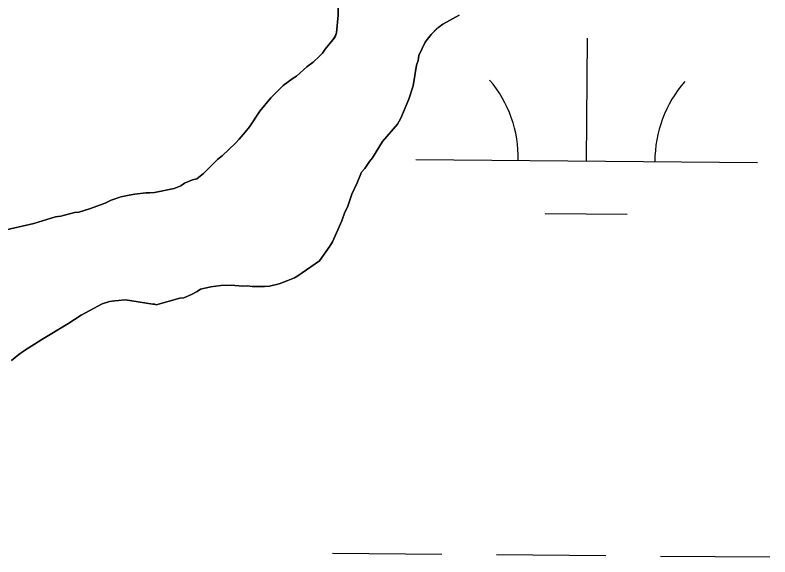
# Model space of a CAD drawing. Extents: x 3271442 to 3309282, y 752266 to 777610.
# Drawn here: x 3304066.8 to 3304287.6, y 758051.7 to 758210.3 of the extents above; entities that cross this region are included whole.
import ezdxf

# ---------------------------------------------------------------- set-up
doc = ezdxf.new("R2010")
doc.units = 0
doc.layers.add('V-SITE-VEGE', color=7, linetype='Continuous')
doc.layers.add('V-WETL-SWMP', color=7, linetype='Continuous')

msp = doc.modelspace()

# ---------------------------------------------------------------- linework, layer by layer
at = {"layer": 'V-SITE-VEGE'}
for p, q in [((3304161.39, 758214.95), (3304161.28, 758210.22)), ((3304161.28, 758210.22), (3304160.86, 758205.06)), ((3304191.96, 758207.57), (3304196.75, 758210.26)), ((3304190.15, 758206.29), (3304191.96, 758207.57)), ((3304160.86, 758205.06), (3304160.39, 758203.89)), ((3304188.49, 758204.55), (3304190.15, 758206.29)), ((3304159.77, 758203.02), (3304157.49, 758200.27)), ((3304160.39, 758203.89), (3304159.77, 758203.02)), ((3304186.81, 758202.37), (3304188.49, 758204.55)), ((3304184.94, 758198.43), (3304186.81, 758202.37)), ((3304155.82, 758198.24), (3304154, 758196.51)), ((3304156.72, 758199.1), (3304155.82, 758198.24)), ((3304157.49, 758200.27), (3304156.72, 758199.1)), ((3304184.76, 758196.95), (3304184.94, 758198.43)), ((3304154, 758196.51), (3304152.19, 758195.07)), ((3304184.28, 758195.63), (3304184.76, 758196.95)), ((3304152.19, 758195.07), (3304149.17, 758192.34)), ((3304183.25, 758189.6), (3304184.28, 758195.63)), ((3304148.12, 758191.77), (3304145.26, 758189.62)), ((3304149.17, 758192.34), (3304148.12, 758191.77)), ((3304145.26, 758189.62), (3304141.63, 758186.01)), ((3304181.97, 758185.64), (3304183.25, 758189.6)), ((3304141.63, 758186.01), (3304138.43, 758182.1)), ((3304179.62, 758180.08), (3304181.97, 758185.64)), ((3304138.43, 758182.1), (3304135.37, 758177.59)), ((3304174.29, 758173.26), (3304178.69, 758178.33)), ((3304178.69, 758178.33), (3304179.62, 758180.08)), ((3304135.37, 758177.59), (3304134.15, 758175.99)), ((3304132.32, 758173.97), (3304131.26, 758172.81)), ((3304134.15, 758175.99), (3304132.32, 758173.97)), ((3304131.26, 758172.81), (3304127.33, 758169.06)), ((3304171.36, 758168.45), (3304174.29, 758173.26)), ((3304126.12, 758168.06), (3304121.89, 758163.87)), ((3304127.33, 758169.06), (3304126.12, 758168.06)), ((3304169.07, 758165.4), (3304170.45, 758167.44)), ((3304170.45, 758167.44), (3304171.36, 758168.45)), ((3304168.16, 758164.24), (3304169.07, 758165.4)), ((3304121.89, 758163.87), (3304119.93, 758162.29)), ((3304166.9, 758161.17), (3304168.16, 758164.24)), ((3304116.35, 758161.05), (3304115.3, 758160.33)), ((3304118.74, 758162.03), (3304116.35, 758161.05)), ((3304119.93, 758162.29), (3304118.74, 758162.03)), ((3304165.34, 758157.81), (3304166.9, 758161.17)), ((3304113.36, 758159.49), (3304107.56, 758158.3)), ((3304115.3, 758160.33), (3304113.36, 758159.49)), ((3304097.78, 758157.06), (3304094.94, 758156.09)), ((3304100.15, 758157.59), (3304097.78, 758157.06)), ((3304101.79, 758157.85), (3304100.15, 758157.59)), ((3304105.05, 758158.21), (3304101.79, 758157.85)), ((3304106.23, 758158.19), (3304105.05, 758158.21)), ((3304107.56, 758158.3), (3304106.23, 758158.19)), ((3304164.07, 758153.99), (3304165.34, 758157.81)), ((3304093.15, 758155.25), (3304088.53, 758153.58)), ((3304094.94, 758156.09), (3304093.15, 758155.25)), ((3304163.3, 758152.53), (3304164.07, 758153.99)), ((3304084.22, 758152.51), (3304080.2, 758151.42)), ((3304085.4, 758152.62), (3304084.22, 758152.51)), ((3304088.53, 758153.58), (3304085.4, 758152.62)), ((3304162.35, 758150.04), (3304163.3, 758152.53)), ((3304078.57, 758151.16), (3304072.32, 758149.24)), ((3304080.2, 758151.42), (3304078.57, 758151.16)), ((3304159.69, 758143.9), (3304162.35, 758150.04)), ((3304072.32, 758149.24), (3304064.14, 758147.37)), ((3304158.92, 758142.59), (3304159.69, 758143.9)), ((3304155.86, 758138.37), (3304158.92, 758142.59)), ((3304149.55, 758133.94), (3304155.86, 758138.37)), ((3304144.02, 758131.56), (3304146.56, 758132.54)), ((3304146.56, 758132.54), (3304148.5, 758133.38)), ((3304148.5, 758133.38), (3304149.55, 758133.94)), ((3304120.02, 758129.33), (3304121.08, 758130.04)), ((3304121.08, 758130.04), (3304124.05, 758130.71)), ((3304124.05, 758130.71), (3304127.01, 758131.08)), ((3304127.01, 758131.08), (3304129.97, 758131.16)), ((3304129.97, 758131.16), (3304133.37, 758130.93)), ((3304133.37, 758130.93), (3304134.85, 758131.04)), ((3304134.85, 758131.04), (3304136.18, 758130.86)), ((3304136.18, 758130.86), (3304138.24, 758130.81)), ((3304138.24, 758130.81), (3304139.72, 758130.78)), ((3304139.72, 758130.78), (3304141.2, 758130.89)), ((3304141.2, 758130.89), (3304144.02, 758131.56)), ((3304114.95, 758127.38), (3304116.14, 758127.5)), ((3304116.14, 758127.5), (3304118.38, 758128.48)), ((3304118.38, 758128.48), (3304120.02, 758129.33)), ((3304086.16, 758122.45), (3304092.3, 758125.7)), ((3304092.3, 758125.7), (3304094.38, 758126.4)), ((3304094.38, 758126.4), (3304096.02, 758126.65)), ((3304096.02, 758126.65), (3304099.12, 758126.87)), ((3304099.12, 758126.87), (3304107.08, 758125.65)), ((3304107.08, 758125.65), (3304107.67, 758125.63)), ((3304107.67, 758125.63), (3304108.11, 758125.47)), ((3304108.11, 758125.47), (3304114.95, 758127.38)), ((3304082.25, 758119.89), (3304086.16, 758122.45)), ((3304074.61, 758115.34), (3304082.25, 758119.89)), ((3304069.5, 758112.06), (3304074.61, 758115.34)), ((3304067.85, 758110.92), (3304069.5, 758112.06)), ((3304065.74, 758109.19), (3304067.85, 758110.92))]:
    msp.add_line(p, q, dxfattribs=at)
at = {"layer": 'V-WETL-SWMP'}
for p, q in [((3304161.27, 758210.23), (3304161.39, 758214.95)), ((3304160.86, 758205.06), (3304161.27, 758210.23)), ((3304196.75, 758210.27), (3304191.96, 758207.57)), ((3304191.96, 758207.57), (3304190.15, 758206.28)), ((3304160.38, 758203.89), (3304160.86, 758205.06)), ((3304190.15, 758206.28), (3304188.48, 758204.55)), ((3304157.49, 758200.27), (3304159.77, 758203.02)), ((3304159.77, 758203.02), (3304160.38, 758203.89)), ((3304188.48, 758204.55), (3304186.81, 758202.37)), ((3304233.99, 758167.53), (3304234.28, 758203.53)), ((3304186.81, 758202.37), (3304184.94, 758198.43)), ((3304154, 758196.51), (3304155.81, 758198.24)), ((3304155.81, 758198.24), (3304156.72, 758199.1)), ((3304156.72, 758199.1), (3304157.49, 758200.27)), ((3304184.94, 758198.43), (3304184.75, 758196.95)), ((3304152.19, 758195.07), (3304154, 758196.51)), ((3304184.75, 758196.95), (3304184.28, 758195.63)), ((3304149.17, 758192.34), (3304152.19, 758195.07)), ((3304184.28, 758195.63), (3304183.25, 758189.6)), ((3304145.26, 758189.62), (3304148.12, 758191.77)), ((3304148.12, 758191.77), (3304149.17, 758192.34)), ((3304141.63, 758186.01), (3304145.26, 758189.62)), ((3304183.25, 758189.6), (3304181.97, 758185.64)), ((3304138.43, 758182.1), (3304141.63, 758186.01)), ((3304181.97, 758185.64), (3304179.62, 758180.08)), ((3304135.37, 758177.59), (3304138.43, 758182.1)), ((3304178.69, 758178.33), (3304174.28, 758173.26)), ((3304179.62, 758180.08), (3304178.69, 758178.33)), ((3304134.15, 758175.99), (3304135.37, 758177.59)), ((3304131.26, 758172.81), (3304132.32, 758173.97)), ((3304132.32, 758173.97), (3304134.15, 758175.99)), ((3304127.33, 758169.06), (3304131.26, 758172.81)), ((3304174.28, 758173.26), (3304171.36, 758168.45)), ((3304121.88, 758163.87), (3304126.12, 758168.06)), ((3304126.12, 758168.06), (3304127.33, 758169.06)), ((3304170.45, 758167.44), (3304169.07, 758165.4)), ((3304171.36, 758168.45), (3304170.45, 758167.44)), ((3304183.99, 758167.95), (3304283.99, 758167.12)), ((3304169.07, 758165.4), (3304168.16, 758164.24)), ((3304119.92, 758162.29), (3304121.88, 758163.87)), ((3304168.16, 758164.24), (3304166.9, 758161.17)), ((3304115.29, 758160.33), (3304116.35, 758161.05)), ((3304116.35, 758161.05), (3304118.73, 758162.03)), ((3304118.73, 758162.03), (3304119.92, 758162.29)), ((3304166.9, 758161.17), (3304165.34, 758157.81)), ((3304107.56, 758158.3), (3304113.35, 758159.49)), ((3304113.35, 758159.49), (3304115.29, 758160.33)), ((3304094.94, 758156.09), (3304097.77, 758157.06)), ((3304097.77, 758157.06), (3304100.15, 758157.59)), ((3304100.15, 758157.59), (3304101.78, 758157.85)), ((3304101.78, 758157.85), (3304105.04, 758158.21)), ((3304105.04, 758158.21), (3304106.23, 758158.19)), ((3304106.23, 758158.19), (3304107.56, 758158.3)), ((3304165.34, 758157.81), (3304164.07, 758153.99)), ((3304088.53, 758153.58), (3304093.15, 758155.25)), ((3304093.15, 758155.25), (3304094.94, 758156.09)), ((3304164.07, 758153.99), (3304163.29, 758152.53)), ((3304080.2, 758151.42), (3304084.21, 758152.5)), ((3304084.21, 758152.5), (3304085.4, 758152.62)), ((3304085.4, 758152.62), (3304088.53, 758153.58)), ((3304163.29, 758152.53), (3304162.35, 758150.04)), ((3304221.86, 758152.2), (3304245.86, 758152)), ((3304072.31, 758149.24), (3304078.57, 758151.16)), ((3304078.57, 758151.16), (3304080.2, 758151.42)), ((3304162.35, 758150.04), (3304159.69, 758143.9)), ((3304064.14, 758147.37), (3304072.31, 758149.24)), ((3304159.69, 758143.9), (3304158.92, 758142.59)), ((3304158.92, 758142.59), (3304155.86, 758138.37)), ((3304155.86, 758138.37), (3304149.55, 758133.94)), ((3304146.56, 758132.54), (3304144.02, 758131.56)), ((3304148.5, 758133.38), (3304146.56, 758132.54)), ((3304149.55, 758133.94), (3304148.5, 758133.38)), ((3304121.07, 758130.04), (3304120.02, 758129.33)), ((3304124.05, 758130.71), (3304121.07, 758130.04)), ((3304127.01, 758131.08), (3304124.05, 758130.71)), ((3304129.97, 758131.16), (3304127.01, 758131.08)), ((3304133.36, 758130.93), (3304129.97, 758131.16)), ((3304134.84, 758131.04), (3304133.36, 758130.93)), ((3304136.17, 758130.86), (3304134.84, 758131.04)), ((3304138.24, 758130.81), (3304136.17, 758130.86)), ((3304139.71, 758130.78), (3304138.24, 758130.81)), ((3304141.2, 758130.89), (3304139.71, 758130.78)), ((3304144.02, 758131.56), (3304141.2, 758130.89)), ((3304116.13, 758127.5), (3304114.95, 758127.38)), ((3304118.38, 758128.48), (3304116.13, 758127.5)), ((3304120.02, 758129.33), (3304118.38, 758128.48)), ((3304092.29, 758125.71), (3304086.16, 758122.45)), ((3304094.38, 758126.39), (3304092.29, 758125.71)), ((3304096.01, 758126.65), (3304094.38, 758126.39)), ((3304099.12, 758126.87), (3304096.01, 758126.65)), ((3304107.07, 758125.65), (3304099.12, 758126.87)), ((3304107.66, 758125.63), (3304107.07, 758125.65)), ((3304108.1, 758125.47), (3304107.66, 758125.63)), ((3304114.95, 758127.38), (3304108.1, 758125.47)), ((3304086.16, 758122.45), (3304082.25, 758119.89)), ((3304082.25, 758119.89), (3304074.6, 758115.34)), ((3304074.6, 758115.34), (3304069.5, 758112.06)), ((3304069.5, 758112.06), (3304067.85, 758110.92)), ((3304067.85, 758110.92), (3304065.74, 758109.2)), ((3304159.63, 758052.71), (3304191.63, 758052.45)), ((3304207.63, 758052.32), (3304239.63, 758052.05)), ((3304255.63, 758051.92), (3304287.63, 758051.66))]:
    msp.add_line(p, q, dxfattribs=at)
for centre, start, end in [((3304178.75, 758168.46), 358.7563, 40.2999), ((3304289.23, 758167.55), 138.7563, 180.2999)]:
    msp.add_arc(centre, 35.25, start, end, dxfattribs=at)

doc.saveas('drawing.dxf')
